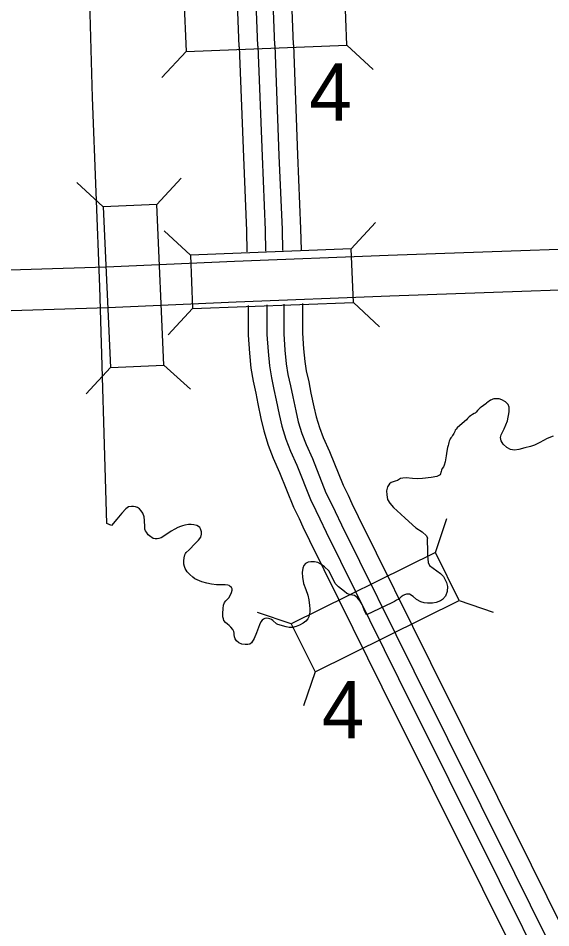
# Model space of a CAD drawing. Extents: x -117616 to 64730, y 54117 to 789866.
# Drawn here: x 61852.8 to 61892.1, y 55637.7 to 55704.9 of the extents above; entities that cross this region are included whole.
import ezdxf

# ---------------------------------------------------------------- set-up
doc = ezdxf.new("R2010")
doc.units = 0
for name, color, linetype in [('10', 7, 'Continuous'), ('19', 7, 'Continuous'), ('20', 7, 'Continuous'), ('6', 7, 'Continuous')]:
    doc.layers.add(name, color=color, linetype=linetype)

msp = doc.modelspace()

# ---------------------------------------------------------------- linework, layer by layer
at = {"layer": '10'}
for points in [[(61754.008, 55683.552), (61765.23, 55683.814), (61774.722, 55684.061), (61786.635, 55684.428), (61799.183, 55684.759), (61812.484, 55685.149), (61827.208, 55685.592), (61843.452, 55686.052), (61859.293, 55686.537), (61868.767, 55686.954), (61880.105, 55687.4), (61902.46, 55688.179)], [(61754.111, 55680.553), (61765.304, 55680.815), (61774.807, 55681.062), (61786.721, 55681.429), (61799.266, 55681.76), (61812.573, 55682.15), (61827.296, 55682.593), (61843.54, 55683.053), (61859.404, 55683.539), (61868.892, 55683.956), (61880.216, 55684.402), (61902.496, 55685.179)]]:
    msp.add_lwpolyline(points, dxfattribs=at)
at = {"layer": '19'}
for points in [[(61869.114, 55702.765), (61868.766, 55711.814), (61868.54, 55717.995), (61868.515, 55719.866), (61868.489, 55720.704), (61868.519, 55722.046), (61868.62, 55722.91), (61868.89, 55724.087), (61869.144, 55724.936), (61869.371, 55725.798), (61869.659, 55726.712), (61870.134, 55727.738), (61870.587, 55728.614), (61870.982, 55729.343), (61871.619, 55730.368), (61872.092, 55731.003), (61872.709, 55731.793), (61873.87, 55732.914), (61876.149, 55735.044)], [(61870.488, 55702.818), (61870.14, 55711.866), (61869.914, 55718.029), (61869.889, 55719.896), (61869.864, 55720.71), (61869.893, 55721.95), (61869.977, 55722.676), (61870.22, 55723.737), (61870.467, 55724.564), (61870.692, 55725.415), (61870.944, 55726.214), (61871.37, 55727.133), (61871.802, 55727.971), (61872.171, 55728.652), (61872.757, 55729.593), (61873.185, 55730.169), (61873.733, 55730.871), (61874.817, 55731.918), (61876.835, 55733.803)], [(61871.738, 55702.867), (61871.389, 55711.913), (61871.164, 55718.06), (61871.139, 55719.924), (61871.114, 55720.715), (61871.141, 55721.863), (61871.211, 55722.464), (61871.429, 55723.418), (61871.671, 55724.225), (61871.893, 55725.067), (61872.112, 55725.762), (61872.493, 55726.583), (61872.907, 55727.386), (61873.252, 55728.023), (61873.791, 55728.888), (61874.18, 55729.411), (61874.665, 55730.033), (61875.678, 55731.011), (61877.459, 55732.676)], [(61873.111, 55702.92), (61872.763, 55711.964), (61872.539, 55718.095), (61872.514, 55719.955), (61872.49, 55720.72), (61872.514, 55721.767), (61872.568, 55722.23), (61872.76, 55723.067), (61872.994, 55723.853), (61873.214, 55724.685), (61873.397, 55725.264), (61873.728, 55725.979), (61874.123, 55726.743), (61874.442, 55727.332), (61874.928, 55728.113), (61875.273, 55728.577), (61875.689, 55729.11), (61876.625, 55730.014), (61878.146, 55731.435)], [(61869.114, 55702.767), (61869.422, 55694.641), (61869.648, 55689.201), (61869.684, 55687.639)], [(61870.488, 55702.819), (61870.796, 55694.696), (61871.022, 55689.246), (61871.059, 55687.692)], [(61871.738, 55702.866), (61872.045, 55694.745), (61872.272, 55689.286), (61872.308, 55687.74)], [(61873.112, 55702.918), (61873.419, 55694.8), (61873.646, 55689.331), (61873.682, 55687.793)], [(61869.775, 55683.679), (61869.779, 55681.498), (61869.872, 55680.162), (61869.98, 55679.044), (61870.131, 55678.09), (61870.332, 55677.205), (61870.49, 55676.412), (61870.715, 55675.348), (61870.927, 55674.423), (61871.254, 55673.366), (61871.619, 55672.41), (61872.095, 55671.351), (61873.113, 55668.797), (61873.528, 55667.95), (61873.811, 55667.338), (61874.3, 55666.339), (61879.645, 55655.537), (61887.075, 55640.613), (61893.997, 55626.637), (61901.908, 55610.629), (61907.425, 55599.429), (61913.086, 55587.977), (61915.511, 55583.145), (61915.743, 55582.68)], [(61871.15, 55683.732), (61871.153, 55681.547), (61871.243, 55680.276), (61871.344, 55679.218), (61871.482, 55678.35), (61871.677, 55677.492), (61871.837, 55676.689), (61872.058, 55675.644), (61872.256, 55674.78), (61872.554, 55673.815), (61872.89, 55672.938), (61873.361, 55671.887), (61874.371, 55669.355), (61874.769, 55668.541), (61875.053, 55667.929), (61875.533, 55666.945), (61880.877, 55656.149), (61888.306, 55641.225), (61895.23, 55627.247), (61903.141, 55611.237), (61908.658, 55600.037), (61914.316, 55588.59), (61916.741, 55583.76), (61917.241, 55582.756)], [(61872.4, 55683.781), (61872.403, 55681.592), (61872.488, 55680.379), (61872.585, 55679.376), (61872.71, 55678.587), (61872.899, 55677.752), (61873.061, 55676.94), (61873.279, 55675.913), (61873.464, 55675.104), (61873.736, 55674.223), (61874.045, 55673.417), (61874.513, 55672.375), (61875.515, 55669.861), (61875.898, 55669.078), (61876.181, 55668.466), (61876.655, 55667.497), (61881.996, 55656.704), (61889.426, 55641.781), (61896.35, 55627.801), (61904.262, 55611.79), (61909.779, 55600.59), (61915.435, 55589.147), (61917.859, 55584.318), (61918.615, 55582.8)], [(61873.775, 55683.834), (61873.778, 55681.641), (61873.859, 55680.493), (61873.949, 55679.549), (61874.061, 55678.847), (61874.244, 55678.039), (61874.408, 55677.217), (61874.621, 55676.209), (61874.793, 55675.462), (61875.036, 55674.672), (61875.315, 55673.945), (61875.779, 55672.911), (61876.773, 55670.419), (61877.14, 55669.669), (61877.423, 55669.057), (61877.889, 55668.104), (61883.228, 55657.316), (61890.658, 55642.392), (61897.583, 55628.411), (61905.495, 55612.399), (61911.012, 55601.199), (61916.666, 55589.76), (61919.089, 55584.933), (61920.109, 55582.884)]]:
    msp.add_lwpolyline(points, dxfattribs=at)
at = {"layer": '20'}
for p, q in [((61877.055, 55702.899), (61878.993, 55701.106)), ((61865.184, 55702.441), (61863.391, 55700.504)), ((61859.078, 55690.972), (61857.131, 55692.755)), ((61863.034, 55691.146), (61864.817, 55693.093)), ((61877.382, 55687.866), (61879.175, 55689.803)), ((61865.511, 55687.408), (61863.573, 55689.201)), ((61877.535, 55683.909), (61879.472, 55682.115)), ((61865.663, 55683.451), (61863.87, 55681.513)), ((61863.556, 55679.277), (61865.503, 55677.494)), ((61859.6, 55679.104), (61857.817, 55677.157)), ((61883.599, 55665.449), (61884.444, 55667.95)), ((61885.355, 55661.9), (61887.856, 55661.055)), ((61872.951, 55660.18), (61870.45, 55661.025)), ((61874.708, 55656.631), (61873.863, 55654.13))]:
    msp.add_line(p, q, dxfattribs=at)
for points in [[(61865.184, 55702.441), (61877.055, 55702.899), (61876.903, 55706.856), (61865.031, 55706.399)], [(61863.556, 55679.277), (61863.034, 55691.146), (61859.078, 55690.972), (61859.6, 55679.104)], [(61865.663, 55683.451), (61877.535, 55683.909), (61877.382, 55687.866), (61865.511, 55687.408)], [(61874.708, 55656.631), (61885.355, 55661.9), (61883.599, 55665.449), (61872.951, 55660.18)]]:
    msp.add_lwpolyline(points, close=True, dxfattribs=at)
at = {"layer": '6'}
for points in [[(61865.096, 55665.264), (61865.157, 55665.386), (61865.205, 55665.452), (61865.422, 55665.648), (61865.849, 55666.105), (61866.106, 55666.362), (61866.267, 55666.585), (61866.324, 55666.798), (61866.328, 55666.981), (61866.289, 55667.112), (61866.246, 55667.19), (61866.198, 55667.282), (61866.115, 55667.365), (61865.976, 55667.439), (61865.753, 55667.5), (61865.566, 55667.521), (61865.366, 55667.513), (61865.1, 55667.474), (61864.917, 55667.421), (61864.778, 55667.373), (61864.569, 55667.295), (61864.364, 55667.182), (61864.09, 55667.012), (61863.628, 55666.694), (61863.345, 55666.541), (61863.18, 55666.484), (61863.045, 55666.454), (61862.91, 55666.445), (61862.748, 55666.484), (61862.491, 55666.667), (61862.4, 55666.763), (61862.261, 55666.942), (61862.195, 55667.051), (61862.156, 55667.169), (61862.139, 55667.338), (61862.121, 55667.805), (61862.086, 55668.092), (61861.991, 55668.358), (61861.877, 55668.528), (61861.742, 55668.676), (61861.599, 55668.759), (61861.459, 55668.824), (61861.307, 55668.851), (61861.15, 55668.855), (61860.945, 55668.824), (61860.745, 55668.676), (61860.453, 55668.358), (61860.066, 55667.909), (61859.695, 55667.452), (61859.328, 55667.584), (61858.823, 55685.057), (61858.286, 55699.035), (61857.941, 55711.451)], [(61892.281, 55674.032), (61891.845, 55673.858), (61891.305, 55673.57), (61890.896, 55673.378), (61890.6, 55673.265), (61890.19, 55673.178), (61889.738, 55673.056), (61889.433, 55673.012), (61889.145, 55673.047), (61888.858, 55673.195), (61888.588, 55673.448), (61888.44, 55673.692), (61888.405, 55673.936), (61888.448, 55674.145), (61888.675, 55674.581), (61888.91, 55675.174), (61889.023, 55675.828), (61889.041, 55676.176), (61888.971, 55676.385), (61888.753, 55676.56), (61888.483, 55676.717), (61888.292, 55676.786), (61888.121, 55676.802), (61888.047, 55676.802), (61887.981, 55676.798), (61887.907, 55676.781), (61887.829, 55676.755), (61887.736, 55676.723), (61887.659, 55676.692), (61887.557, 55676.626), (61887.481, 55676.569), (61887.361, 55676.461), (61887.307, 55676.416), (61886.964, 55676.177), (61886.905, 55676.134), (61886.836, 55676.077), (61886.771, 55676.011), (61886.699, 55675.926), (61886.594, 55675.805), (61886.547, 55675.759), (61886.514, 55675.734), (61886.463, 55675.707), (61886.328, 55675.639), (61886.244, 55675.587), (61886.173, 55675.532), (61886.089, 55675.453), (61885.967, 55675.33), (61885.882, 55675.244), (61885.568, 55674.964), (61885.207, 55674.65), (61885.118, 55674.56), (61885.08, 55674.514), (61885.054, 55674.469)], [(61885.054, 55674.469), (61885.017, 55674.391), (61884.953, 55674.234), (61884.912, 55674.154), (61884.856, 55674.076), (61884.792, 55673.997), (61884.737, 55673.916), (61884.69, 55673.835), (61884.651, 55673.753), (61884.618, 55673.674), (61884.582, 55673.569), (61884.546, 55673.445), (61884.524, 55673.356), (61884.495, 55673.211), (61884.444, 55672.919), (61884.393, 55672.592), (61884.3, 55672.138), (61884.232, 55671.891), (61884.177, 55671.777), (61884.092, 55671.645), (61884.041, 55671.531), (61884.024, 55671.433), (61883.945, 55671.182), (61883.701, 55671.06), (61883.274, 55670.99), (61882.63, 55670.912), (61882.255, 55670.894), (61881.898, 55670.921), (61881.437, 55670.964), (61881.175, 55670.947), (61881.01, 55670.912), (61880.792, 55670.772), (61880.618, 55670.703), (61880.33, 55670.624), (61880.208, 55670.52), (61880.052, 55670.284), (61879.991, 55669.997), (61879.999, 55669.7), (61880.06, 55669.36), (61880.235, 55669.082), (61880.496, 55668.768), (61881.036, 55668.288), (61881.367, 55667.983), (61882.151, 55667.269), (61882.612, 55666.981), (61882.935, 55666.676), (61882.999, 55666.506), (61882.989, 55666.444), (61882.981, 55666.382), (61882.976, 55666.23), (61883.002, 55665.725), (61883.013, 55665.229), (61883.065, 55664.706), (61883.161, 55664.488), (61883.963, 55663.904), (61884.18, 55663.678), (61884.398, 55663.242), (61884.476, 55662.937), (61884.459, 55662.562), (61884.337, 55662.222), (61884.111, 55661.97), (61883.971, 55661.874), (61883.658, 55661.769), (61883.37, 55661.699), (61883.004, 55661.699), (61882.761, 55661.734), (61882.508, 55661.795), (61882.203, 55661.97), (61881.942, 55662.196), (61881.685, 55662.371), (61881.586, 55662.382), (61881.543, 55662.384), (61881.461, 55662.374), (61881.377, 55662.355), (61881.299, 55662.325), (61881.218, 55662.284), (61881.138, 55662.228), (61881.076, 55662.172), (61880.968, 55662.076), (61880.919, 55662.036), (61880.846, 55661.988), (61880.729, 55661.919), (61880.575, 55661.835), (61880.38, 55661.727), (61878.51, 55660.854), (61878.388, 55661.081), (61878.179, 55661.612), (61878.031, 55661.865), (61877.804, 55662.135), (61877.613, 55662.275), (61877.317, 55662.318), (61877.064, 55662.432), (61876.872, 55662.571), (61876.672, 55662.745), (61876.428, 55662.911), (61876.202, 55663.164), (61875.932, 55663.73)], [(61875.932, 55663.73), (61875.723, 55664.088), (61875.4, 55664.401), (61875.139, 55664.584), (61874.912, 55664.706), (61874.669, 55664.767), (61874.407, 55664.767), (61874.189, 55664.724), (61874.015, 55664.637), (61873.885, 55664.48), (61873.798, 55664.288), (61873.763, 55663.966), (61873.771, 55663.626), (61873.858, 55663.164), (61874.024, 55662.719), (61874.181, 55662.292), (61874.259, 55661.952), (61874.303, 55661.534), (61874.311, 55661.281), (61874.311, 55661.054), (61874.272, 55660.845), (61874.237, 55660.693), (61874.163, 55660.553), (61874.024, 55660.383), (61873.824, 55660.231), (61873.562, 55660.087), (61873.31, 55659.978), (61873.048, 55659.908), (61872.796, 55659.921), (61872.569, 55659.961), (61872.299, 55660.03), (61872.068, 55660.096), (61871.955, 55660.126), (61871.873, 55660.17), (61871.594, 55660.431), (61871.489, 55660.501), (61871.367, 55660.549), (61871.263, 55660.584), (61871.154, 55660.601), (61870.997, 55660.575), (61870.897, 55660.527), (61870.805, 55660.444), (61870.718, 55660.322), (61870.61, 55660.118), (61870.392, 55659.507), (61870.222, 55659.102), (61870.022, 55658.788), (61869.904, 55658.679), (61869.743, 55658.645), (61869.56, 55658.645), (61869.303, 55658.693), (61869.076, 55658.788), (61868.92, 55658.919), (61868.82, 55659.072), (61868.754, 55659.211), (61868.737, 55659.385), (61868.737, 55659.503), (61868.719, 55659.608), (61868.632, 55659.769), (61868.48, 55659.943), (61868.367, 55660.057), (61868.236, 55660.161), (61868.101, 55660.287), (61867.983, 55660.427), (61867.94, 55660.54), (61867.909, 55660.697), (61867.896, 55660.946), (61867.918, 55661.312), (61867.962, 55661.569), (61868.027, 55661.747), (61868.131, 55661.887), (61868.354, 55662.096), (61868.449, 55662.262), (61868.549, 55662.501), (61868.589, 55662.667), (61868.58, 55662.767), (61868.532, 55662.867), (61868.454, 55662.95), (61868.371, 55663.002), (61868.258, 55663.037), (61868.07, 55663.059), (61867.822, 55663.068), (61867.435, 55663.068), (61867.073, 55663.103), (61866.725, 55663.172), (61866.341, 55663.294), (61866.01, 55663.425), (61865.841, 55663.512), (61865.679, 55663.617), (61865.462, 55663.813), (61865.257, 55664.027), (61865.113, 55664.257), (61865.061, 55664.423), (61865.035, 55664.589), (61865.026, 55664.841), (61865.048, 55665.064), (61865.096, 55665.264)]]:
    msp.add_lwpolyline(points, dxfattribs=at)

# ---------------------------------------------------------------- texts
at = {"layer": '20'}
for p in [(61874.277, 55697.322), (61875.203, 55651.735)]:
    msp.add_text('4', height=4.224, dxfattribs=at).set_placement(p)

doc.saveas('drawing.dxf')
